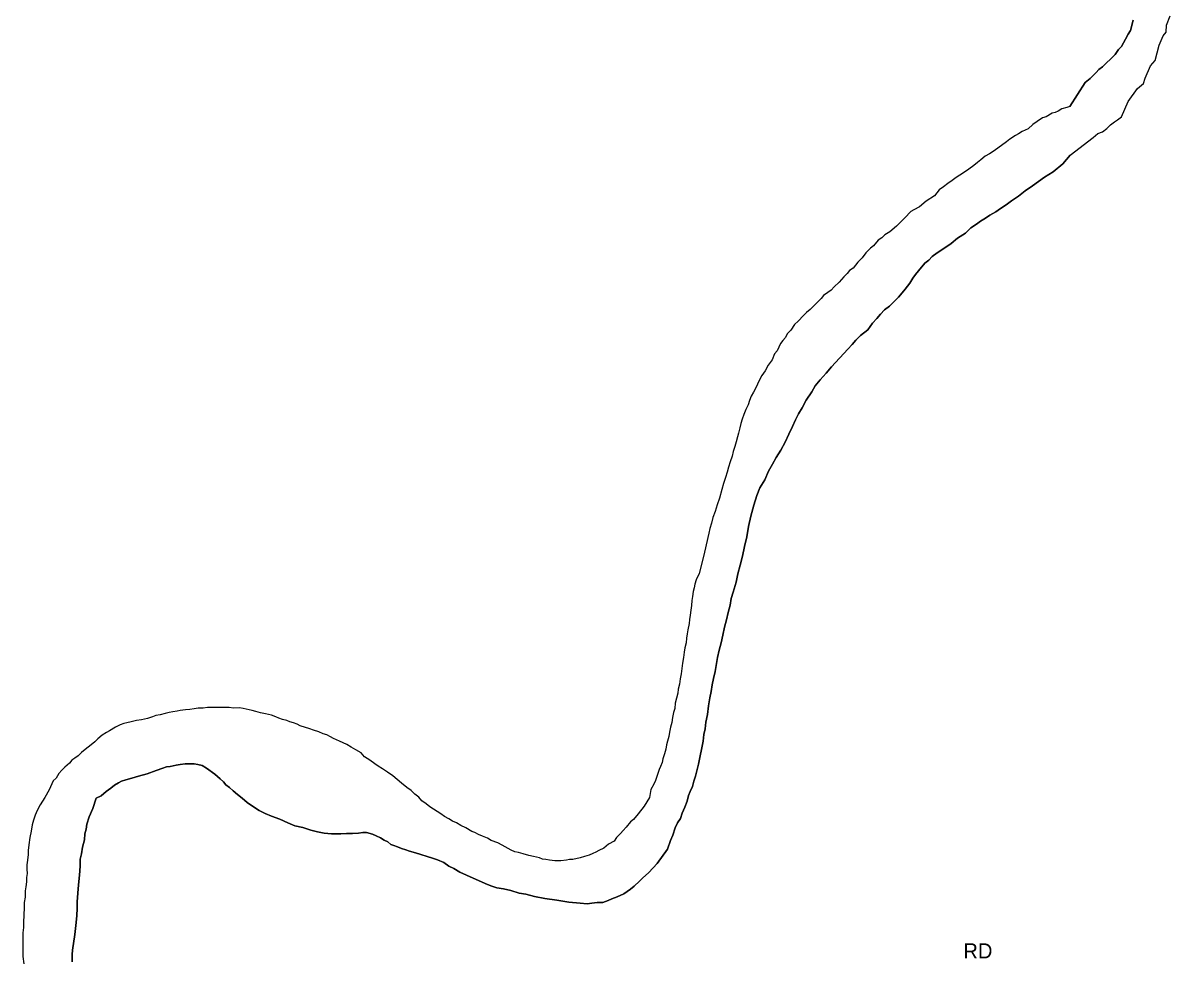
# Model space of a CAD drawing. Extents: x -561 to 1170, y 0 to 846.
# Drawn here: x 99.11 to 109.37, y 196.59 to 204.97 of the extents above; entities that cross this region are included whole.
import ezdxf

# ---------------------------------------------------------------- set-up
doc = ezdxf.new("R2010")
doc.units = 0
doc.layers.add('GM_X_City_Street_Text', color=7, linetype='Continuous')
doc.layers.add('GM_X_Major_River', color=7, linetype='Continuous')

msp = doc.modelspace()

# ---------------------------------------------------------------- linework, layer by layer
at = {"layer": 'GM_X_Major_River'}
for points in [[(108.479, 203.787), (108.684, 203.945), (108.726, 203.979), (108.769, 203.996), (108.807, 204.024), (108.839, 204.057), (108.876, 204.085), (108.903, 204.101), (108.94, 204.129), (108.997, 204.266), (109.082, 204.381), (109.135, 204.426), (109.151, 204.475), (109.197, 204.584), (109.24, 204.633), (109.275, 204.77), (109.312, 204.852), (109.338, 204.885), (109.342, 204.95), (109.373, 205.032)], [(108.479, 203.787), (108.684, 203.945), (108.726, 203.979), (108.769, 203.996), (108.807, 204.024), (108.839, 204.057), (108.876, 204.085), (108.903, 204.101), (108.94, 204.129), (108.997, 204.266), (109.082, 204.381), (109.135, 204.426), (109.151, 204.475), (109.197, 204.584), (109.24, 204.633), (109.275, 204.77), (109.312, 204.852), (109.338, 204.885), (109.342, 204.95), (109.373, 205.032)], [(108.476, 204.221), (108.615, 204.437), (108.658, 204.471), (108.684, 204.498), (108.711, 204.526), (108.737, 204.553), (108.77, 204.576), (108.801, 204.609), (108.844, 204.648), (108.881, 204.686), (108.913, 204.73), (108.94, 204.758), (108.976, 204.823), (108.997, 204.867), (109.018, 204.9), (109.028, 204.933), (109.033, 204.96), (109.044, 204.993)], [(109.044, 204.993), (109.033, 204.96), (109.028, 204.933), (109.018, 204.9), (108.997, 204.867), (108.976, 204.823), (108.94, 204.758), (108.913, 204.73), (108.881, 204.686), (108.844, 204.648), (108.801, 204.609), (108.77, 204.576), (108.737, 204.553), (108.711, 204.526), (108.684, 204.498), (108.658, 204.471), (108.615, 204.437), (108.476, 204.221)], [(108.476, 204.221), (108.449, 204.211), (108.405, 204.2), (108.373, 204.179), (108.346, 204.168), (108.319, 204.162), (108.265, 204.13), (108.232, 204.119), (108.184, 204.086), (108.146, 204.059), (108.103, 204.021), (108.049, 203.999), (108.016, 203.977), (107.989, 203.961), (107.94, 203.928), (107.908, 203.906), (107.8, 203.825), (107.757, 203.797), (107.719, 203.776), (107.681, 203.743), (107.649, 203.721), (107.616, 203.694), (107.573, 203.661), (107.535, 203.634), (107.492, 203.607), (107.459, 203.585), (107.422, 203.558), (107.384, 203.531), (107.346, 203.504), (107.308, 203.476), (107.265, 203.422), (107.189, 203.373), (107.13, 203.324), (107.081, 203.297), (107.054, 203.281), (107, 203.226), (106.973, 203.199), (106.925, 203.15), (106.865, 203.101), (106.822, 203.074), (106.795, 203.047), (106.762, 203.025), (106.719, 202.976), (106.692, 202.954), (106.649, 202.911), (106.617, 202.867), (106.579, 202.829), (106.536, 202.775), (106.503, 202.753), (106.482, 202.726), (106.455, 202.699), (106.412, 202.65), (106.368, 202.607), (106.341, 202.579), (106.309, 202.558), (106.271, 202.53), (106.25, 202.503), (106.152, 202.405), (106.12, 202.378), (106.093, 202.351), (106.044, 202.302), (106.012, 202.27), (105.98, 202.221), (105.947, 202.188), (105.931, 202.155), (105.909, 202.128), (105.888, 202.101), (105.872, 202.069), (105.856, 202.036), (105.834, 202.009), (105.813, 201.955), (105.775, 201.906), (105.748, 201.857), (105.721, 201.814), (105.689, 201.759), (105.673, 201.716), (105.646, 201.667), (105.624, 201.629), (105.608, 201.591), (105.597, 201.553), (105.576, 201.51), (105.56, 201.466), (105.543, 201.423), (105.533, 201.385), (105.522, 201.347), (105.511, 201.298), (105.501, 201.266), (105.49, 201.222), (105.479, 201.179), (105.463, 201.135), (105.453, 201.092), (105.436, 201.043), (105.42, 200.994), (105.41, 200.951), (105.394, 200.902), (105.378, 200.848), (105.361, 200.794), (105.34, 200.718), (105.319, 200.658), (105.303, 200.599)], [(108.476, 204.221), (108.449, 204.211), (108.405, 204.2), (108.373, 204.179), (108.346, 204.168), (108.319, 204.162), (108.265, 204.13), (108.232, 204.119), (108.184, 204.086), (108.146, 204.059), (108.103, 204.021), (108.049, 203.999), (108.016, 203.977), (107.989, 203.961), (107.94, 203.928), (107.908, 203.906), (107.8, 203.825), (107.757, 203.797), (107.719, 203.776), (107.681, 203.743), (107.649, 203.721), (107.616, 203.694), (107.573, 203.661), (107.535, 203.634), (107.492, 203.607), (107.459, 203.585), (107.422, 203.558), (107.384, 203.531), (107.346, 203.504), (107.308, 203.476), (107.265, 203.422), (107.189, 203.373), (107.13, 203.324), (107.081, 203.297), (107.054, 203.281), (107, 203.226), (106.973, 203.199), (106.925, 203.15), (106.865, 203.101), (106.822, 203.074), (106.795, 203.047), (106.762, 203.025), (106.719, 202.976), (106.692, 202.954), (106.649, 202.911), (106.617, 202.867), (106.579, 202.829), (106.536, 202.775), (106.503, 202.753), (106.482, 202.726), (106.455, 202.699), (106.412, 202.65), (106.368, 202.607), (106.341, 202.579), (106.309, 202.558), (106.271, 202.53), (106.25, 202.503), (106.152, 202.405), (106.12, 202.378), (106.093, 202.351), (106.044, 202.302), (106.012, 202.27), (105.98, 202.221), (105.947, 202.188), (105.931, 202.155), (105.909, 202.128), (105.888, 202.101), (105.872, 202.069), (105.856, 202.036), (105.834, 202.009), (105.813, 201.955), (105.775, 201.906), (105.748, 201.857), (105.721, 201.814), (105.689, 201.759), (105.673, 201.716), (105.646, 201.667), (105.624, 201.629), (105.608, 201.591), (105.597, 201.553), (105.576, 201.51), (105.56, 201.466), (105.543, 201.423), (105.533, 201.385), (105.522, 201.347), (105.511, 201.298), (105.501, 201.266), (105.49, 201.222), (105.479, 201.179), (105.463, 201.135), (105.453, 201.092), (105.436, 201.043), (105.42, 200.994), (105.41, 200.951), (105.394, 200.902), (105.378, 200.848), (105.361, 200.794), (105.34, 200.718), (105.319, 200.658), (105.303, 200.599)], [(108.479, 203.787), (108.413, 203.707), (108.326, 203.637), (108.25, 203.588), (108.196, 203.55), (108.142, 203.512), (108.077, 203.468), (108.018, 203.419), (107.953, 203.376), (107.905, 203.343), (107.856, 203.31), (107.813, 203.278), (107.759, 203.25), (107.721, 203.223), (107.677, 203.196), (107.64, 203.169), (107.591, 203.136), (107.542, 203.087), (107.472, 203.043), (107.413, 202.995), (107.348, 202.951), (107.288, 202.913), (107.245, 202.88), (107.213, 202.848), (107.18, 202.82), (107.121, 202.75), (107.094, 202.717), (107.072, 202.685), (107.045, 202.641), (107.002, 202.587), (106.975, 202.554), (106.943, 202.516), (106.905, 202.478), (106.862, 202.435), (106.819, 202.402), (106.781, 202.364), (106.749, 202.326), (106.711, 202.283), (106.668, 202.223), (106.603, 202.174), (106.56, 202.13), (106.527, 202.092), (106.489, 202.049), (106.344, 201.891), (106.295, 201.837), (106.241, 201.777), (106.198, 201.723), (106.166, 201.669), (106.117, 201.593), (106.08, 201.527), (106.047, 201.473), (106.02, 201.419), (105.993, 201.359), (105.961, 201.289), (105.929, 201.218), (105.891, 201.148), (105.848, 201.082), (105.816, 201.023), (105.778, 200.958), (105.746, 200.882), (105.703, 200.811), (105.676, 200.741), (105.649, 200.654), (105.622, 200.556), (105.601, 200.464), (105.585, 200.372), (105.564, 200.285), (105.548, 200.198), (105.526, 200.117), (105.505, 200.041), (105.489, 199.965), (105.462, 199.878), (105.446, 199.819), (105.435, 199.759), (105.419, 199.694), (105.403, 199.629), (105.387, 199.564), (105.371, 199.493), (105.355, 199.423), (105.339, 199.358), (105.323, 199.293), (105.313, 199.239), (105.302, 199.168), (105.286, 199.103), (105.275, 199.049), (105.265, 198.989), (105.254, 198.93), (105.243, 198.859), (105.233, 198.783), (105.217, 198.713), (105.212, 198.653), (105.201, 198.604), (105.196, 198.545), (105.153, 198.339), (105.137, 198.279), (105.126, 198.23), (105.11, 198.187), (105.1, 198.138), (105.078, 198.095), (105.062, 198.057)], [(105.062, 198.057), (105.078, 198.095), (105.1, 198.138), (105.11, 198.187), (105.126, 198.23), (105.137, 198.279), (105.153, 198.339), (105.196, 198.545), (105.201, 198.604), (105.212, 198.653), (105.217, 198.713), (105.233, 198.783), (105.243, 198.859), (105.254, 198.93), (105.265, 198.989), (105.275, 199.049), (105.286, 199.103), (105.302, 199.168), (105.313, 199.239), (105.323, 199.293), (105.339, 199.358), (105.355, 199.423), (105.371, 199.493), (105.387, 199.564), (105.403, 199.629), (105.419, 199.694), (105.435, 199.759), (105.446, 199.819), (105.462, 199.878), (105.489, 199.965), (105.505, 200.041), (105.526, 200.117), (105.548, 200.198), (105.564, 200.285), (105.585, 200.372), (105.601, 200.464), (105.622, 200.556), (105.649, 200.654), (105.676, 200.741), (105.703, 200.811), (105.746, 200.882), (105.778, 200.958), (105.816, 201.023), (105.848, 201.082), (105.891, 201.148), (105.929, 201.218), (105.961, 201.289), (105.993, 201.359), (106.02, 201.419), (106.047, 201.473), (106.08, 201.527), (106.117, 201.593), (106.166, 201.669), (106.198, 201.723), (106.241, 201.777), (106.295, 201.837), (106.344, 201.891), (106.489, 202.049), (106.527, 202.092), (106.56, 202.13), (106.603, 202.174), (106.668, 202.223), (106.711, 202.283), (106.749, 202.326), (106.781, 202.364), (106.819, 202.402), (106.862, 202.435), (106.905, 202.478), (106.943, 202.516), (106.975, 202.554), (107.002, 202.587), (107.045, 202.641), (107.072, 202.685), (107.094, 202.717), (107.121, 202.75), (107.18, 202.82), (107.213, 202.848), (107.245, 202.88), (107.288, 202.913), (107.348, 202.951), (107.413, 202.995), (107.472, 203.043), (107.542, 203.087), (107.591, 203.136), (107.64, 203.169), (107.677, 203.196), (107.721, 203.223), (107.759, 203.25), (107.813, 203.278), (107.856, 203.31), (107.905, 203.343), (107.953, 203.376), (108.018, 203.419), (108.077, 203.468), (108.142, 203.512), (108.196, 203.55), (108.25, 203.588), (108.326, 203.637), (108.413, 203.707), (108.479, 203.787)], [(105.303, 200.599), (105.281, 200.544), (105.27, 200.495), (105.254, 200.447), (105.244, 200.403), (105.206, 200.235), (105.185, 200.148), (105.158, 200.045), (105.131, 199.986), (105.121, 199.948), (105.115, 199.915), (105.105, 199.883), (105.099, 199.839), (105.094, 199.801), (105.089, 199.758), (105.083, 199.715), (105.078, 199.671), (105.073, 199.633), (105.068, 199.595), (105.057, 199.541), (105.052, 199.503), (105.046, 199.465), (105.041, 199.422), (105.03, 199.379), (105.025, 199.341), (105.02, 199.292), (105.009, 199.243), (105.004, 199.194), (104.999, 199.146), (104.988, 199.102), (104.983, 199.053), (104.972, 199.01), (104.967, 198.972), (104.956, 198.929), (104.945, 198.885), (104.94, 198.837), (104.929, 198.799), (104.919, 198.755), (104.913, 198.712), (104.903, 198.668), (104.892, 198.625), (104.887, 198.587), (104.876, 198.544), (104.865, 198.511), (104.86, 198.473), (104.849, 198.43), (104.833, 198.387), (104.828, 198.354), (104.812, 198.316), (104.801, 198.289), (104.79, 198.256), (104.78, 198.229), (104.769, 198.191), (104.753, 198.159), (104.726, 198.11), (104.715, 198.039), (104.667, 197.963), (104.613, 197.893), (104.57, 197.844), (104.543, 197.822), (104.505, 197.773), (104.478, 197.746), (104.456, 197.719), (104.419, 197.681), (104.397, 197.648), (104.348, 197.621), (104.305, 197.588), (104.262, 197.567), (104.235, 197.55), (104.208, 197.539), (104.175, 197.523), (104.132, 197.512), (104.094, 197.501), (104.029, 197.485), (103.997, 197.484), (103.97, 197.479), (103.921, 197.473), (103.894, 197.473), (103.867, 197.473), (103.818, 197.478), (103.785, 197.484), (103.758, 197.489), (103.731, 197.5), (103.677, 197.511), (103.634, 197.521), (103.585, 197.537), (103.541, 197.548), (103.509, 197.553), (103.476, 197.57), (103.395, 197.613), (103.357, 197.634), (103.297, 197.656), (103.265, 197.677), (103.221, 197.693), (103.183, 197.71), (103.151, 197.726), (103.123, 197.736), (103.069, 197.769), (103.026, 197.79), (102.988, 197.812), (102.95, 197.828)], [(105.303, 200.599), (105.281, 200.544), (105.27, 200.495), (105.254, 200.447), (105.244, 200.403), (105.206, 200.235), (105.185, 200.148), (105.158, 200.045), (105.131, 199.986), (105.121, 199.948), (105.115, 199.915), (105.105, 199.883), (105.099, 199.839), (105.094, 199.801), (105.089, 199.758), (105.083, 199.715), (105.078, 199.671), (105.073, 199.633), (105.068, 199.595), (105.057, 199.541), (105.052, 199.503), (105.046, 199.465), (105.041, 199.422), (105.03, 199.379), (105.025, 199.341), (105.02, 199.292), (105.009, 199.243), (105.004, 199.194), (104.999, 199.146), (104.988, 199.102), (104.983, 199.053), (104.972, 199.01), (104.967, 198.972), (104.956, 198.929), (104.945, 198.885), (104.94, 198.837), (104.929, 198.799), (104.919, 198.755), (104.913, 198.712), (104.903, 198.668), (104.892, 198.625), (104.887, 198.587), (104.876, 198.544), (104.865, 198.511), (104.86, 198.473), (104.849, 198.43), (104.833, 198.387), (104.828, 198.354), (104.812, 198.316), (104.801, 198.289), (104.79, 198.256), (104.78, 198.229), (104.769, 198.191), (104.753, 198.159), (104.726, 198.11), (104.715, 198.039), (104.667, 197.963), (104.613, 197.893), (104.57, 197.844), (104.543, 197.822), (104.505, 197.773), (104.478, 197.746), (104.456, 197.719), (104.419, 197.681), (104.397, 197.648), (104.348, 197.621), (104.305, 197.588), (104.262, 197.567), (104.235, 197.55), (104.208, 197.539), (104.175, 197.523), (104.132, 197.512), (104.094, 197.501), (104.029, 197.485), (103.997, 197.484), (103.97, 197.479), (103.921, 197.473), (103.894, 197.473), (103.867, 197.473), (103.818, 197.478), (103.785, 197.484), (103.758, 197.489), (103.731, 197.5), (103.677, 197.511), (103.634, 197.521), (103.585, 197.537), (103.541, 197.548), (103.509, 197.553), (103.476, 197.57), (103.395, 197.613), (103.357, 197.634), (103.297, 197.656), (103.265, 197.677), (103.221, 197.693), (103.183, 197.71), (103.151, 197.726), (103.123, 197.736), (103.069, 197.769), (103.026, 197.79), (102.988, 197.812), (102.95, 197.828)], [(102.95, 197.828), (102.917, 197.849), (102.879, 197.871), (102.847, 197.893), (102.814, 197.914), (102.781, 197.936), (102.749, 197.957), (102.716, 197.984), (102.678, 198.011), (102.651, 198.044), (102.613, 198.071), (102.58, 198.103), (102.542, 198.13), (102.494, 198.168), (102.455, 198.2), (102.417, 198.233), (102.369, 198.265), (102.325, 198.297), (102.287, 198.319), (102.255, 198.34), (102.211, 198.373), (102.162, 198.405), (102.135, 198.438), (102.086, 198.465), (102.043, 198.491), (102.005, 198.513), (101.972, 198.529), (101.94, 198.545), (101.912, 198.556), (101.885, 198.567), (101.858, 198.583), (101.826, 198.599), (101.793, 198.61), (101.755, 198.626), (101.706, 198.642), (101.674, 198.653), (101.587, 198.68), (101.56, 198.696), (101.527, 198.707), (101.495, 198.717), (101.468, 198.728), (101.43, 198.739), (101.397, 198.75), (101.37, 198.76), (101.332, 198.776), (101.278, 198.787), (101.234, 198.798), (101.191, 198.808), (101.158, 198.819), (101.131, 198.825), (101.104, 198.83), (101.077, 198.835), (101.045, 198.841), (100.99, 198.84), (100.953, 198.846), (100.909, 198.845), (100.86, 198.845), (100.817, 198.845), (100.785, 198.845), (100.757, 198.845), (100.72, 198.839), (100.676, 198.839), (100.638, 198.834), (100.6, 198.828), (100.562, 198.823), (100.514, 198.817), (100.487, 198.812), (100.449, 198.806), (100.416, 198.801), (100.378, 198.79), (100.335, 198.779), (100.297, 198.773), (100.265, 198.762), (100.221, 198.746), (100.167, 198.735), (100.124, 198.729), (100.075, 198.718), (100.037, 198.707), (100.01, 198.702), (99.978, 198.691), (99.935, 198.669), (99.88, 198.636), (99.853, 198.62), (99.816, 198.598), (99.778, 198.566), (99.751, 198.538), (99.718, 198.511), (99.691, 198.489), (99.664, 198.468), (99.632, 198.441), (99.6, 198.413), (99.572, 198.392), (99.545, 198.375), (99.524, 198.348), (99.481, 198.31), (99.454, 198.283), (99.427, 198.256), (99.405, 198.212), (99.378, 198.19), (99.34, 198.109), (99.303, 198.039)], [(102.95, 197.828), (102.917, 197.849), (102.879, 197.871), (102.847, 197.893), (102.814, 197.914), (102.781, 197.936), (102.749, 197.957), (102.716, 197.984), (102.678, 198.011), (102.651, 198.044), (102.613, 198.071), (102.58, 198.103), (102.542, 198.13), (102.494, 198.168), (102.455, 198.2), (102.417, 198.233), (102.369, 198.265), (102.325, 198.297), (102.287, 198.319), (102.255, 198.34), (102.211, 198.373), (102.162, 198.405), (102.135, 198.438), (102.086, 198.465), (102.043, 198.491), (102.005, 198.513), (101.972, 198.529), (101.94, 198.545), (101.912, 198.556), (101.885, 198.567), (101.858, 198.583), (101.826, 198.599), (101.793, 198.61), (101.755, 198.626), (101.706, 198.642), (101.674, 198.653), (101.587, 198.68), (101.56, 198.696), (101.527, 198.707), (101.495, 198.717), (101.468, 198.728), (101.43, 198.739), (101.397, 198.75), (101.37, 198.76), (101.332, 198.776), (101.278, 198.787), (101.234, 198.798), (101.191, 198.808), (101.158, 198.819), (101.131, 198.825), (101.104, 198.83), (101.077, 198.835), (101.045, 198.841), (100.99, 198.84), (100.953, 198.846), (100.909, 198.845), (100.86, 198.845), (100.817, 198.845), (100.785, 198.845), (100.757, 198.845), (100.72, 198.839), (100.676, 198.839), (100.638, 198.834), (100.6, 198.828), (100.562, 198.823), (100.514, 198.817), (100.487, 198.812), (100.449, 198.806), (100.416, 198.801), (100.378, 198.79), (100.335, 198.779), (100.297, 198.773), (100.265, 198.762), (100.221, 198.746), (100.167, 198.735), (100.124, 198.729), (100.075, 198.718), (100.037, 198.707), (100.01, 198.702), (99.978, 198.691), (99.935, 198.669), (99.88, 198.636), (99.853, 198.62), (99.816, 198.598), (99.778, 198.566), (99.751, 198.538), (99.718, 198.511), (99.691, 198.489), (99.664, 198.468), (99.632, 198.441), (99.6, 198.413), (99.572, 198.392), (99.545, 198.375), (99.524, 198.348), (99.481, 198.31), (99.454, 198.283), (99.427, 198.256), (99.405, 198.212), (99.378, 198.19), (99.34, 198.109), (99.303, 198.039)], [(105.062, 198.057), (105.051, 198.008), (105.03, 197.954), (105.008, 197.899), (104.992, 197.851), (104.965, 197.813), (104.944, 197.769), (104.922, 197.704), (104.901, 197.655), (104.874, 197.579), (104.782, 197.449), (104.707, 197.368), (104.653, 197.319), (104.626, 197.291), (104.577, 197.248), (104.545, 197.221), (104.485, 197.177), (104.426, 197.15), (104.377, 197.134), (104.345, 197.117), (104.296, 197.101), (104.247, 197.101), (104.198, 197.095), (104.155, 197.089), (104.095, 197.095), (103.993, 197.105), (103.884, 197.121), (103.776, 197.137), (103.684, 197.153), (103.608, 197.174), (103.548, 197.185), (103.472, 197.207), (103.407, 197.223), (103.347, 197.233), (103.293, 197.249), (103.244, 197.271), (103.076, 197.346), (103.016, 197.373), (102.962, 197.405), (102.919, 197.427), (102.875, 197.459), (102.816, 197.481), (102.772, 197.497), (102.723, 197.513), (102.669, 197.529), (102.62, 197.545), (102.566, 197.561), (102.533, 197.572), (102.496, 197.583), (102.458, 197.599), (102.425, 197.61), (102.398, 197.62), (102.371, 197.642), (102.338, 197.658), (102.306, 197.68), (102.268, 197.696), (102.235, 197.712), (102.181, 197.728), (102.148, 197.728), (102.11, 197.722), (102.056, 197.717), (102.002, 197.717), (101.953, 197.716), (101.867, 197.716), (101.802, 197.721), (101.742, 197.732), (101.682, 197.748), (101.612, 197.77), (101.541, 197.786), (101.476, 197.812), (101.406, 197.845), (101.33, 197.872), (101.275, 197.898), (101.221, 197.925), (101.161, 197.963), (101.113, 197.996), (101.069, 198.033), (101.026, 198.066), (100.988, 198.098), (100.955, 198.13), (100.922, 198.152), (100.901, 198.179), (100.873, 198.206), (100.824, 198.249), (100.748, 198.303), (100.71, 198.325), (100.673, 198.335), (100.64, 198.341), (100.591, 198.341), (100.559, 198.341), (100.515, 198.335), (100.477, 198.329), (100.423, 198.318), (100.391, 198.313), (100.358, 198.302), (100.299, 198.28), (100.218, 198.253), (100.142, 198.231), (100.082, 198.214), (100.028, 198.198), (99.99, 198.187)], [(99.99, 198.187), (100.028, 198.198), (100.082, 198.214), (100.142, 198.231), (100.218, 198.253), (100.299, 198.28), (100.358, 198.302), (100.391, 198.313), (100.423, 198.318), (100.477, 198.329), (100.515, 198.335), (100.559, 198.341), (100.591, 198.341), (100.64, 198.341), (100.673, 198.335), (100.71, 198.325), (100.748, 198.303), (100.824, 198.249), (100.873, 198.206), (100.901, 198.179), (100.922, 198.152), (100.955, 198.13), (100.988, 198.098), (101.026, 198.066), (101.069, 198.033), (101.113, 197.996), (101.161, 197.963), (101.221, 197.925), (101.275, 197.898), (101.33, 197.872), (101.406, 197.845), (101.476, 197.812), (101.541, 197.786), (101.612, 197.77), (101.682, 197.748), (101.742, 197.732), (101.802, 197.721), (101.867, 197.716), (101.953, 197.716), (102.002, 197.717), (102.056, 197.717), (102.11, 197.722), (102.148, 197.728), (102.181, 197.728), (102.235, 197.712), (102.268, 197.696), (102.306, 197.68), (102.338, 197.658), (102.371, 197.642), (102.398, 197.62), (102.425, 197.61), (102.458, 197.599), (102.496, 197.583), (102.533, 197.572), (102.566, 197.561), (102.62, 197.545), (102.669, 197.529), (102.723, 197.513), (102.772, 197.497), (102.816, 197.481), (102.875, 197.459), (102.919, 197.427), (102.962, 197.405), (103.016, 197.373), (103.076, 197.346), (103.244, 197.271), (103.293, 197.249), (103.347, 197.233), (103.407, 197.223), (103.472, 197.207), (103.548, 197.185), (103.608, 197.174), (103.684, 197.153), (103.776, 197.137), (103.884, 197.121), (103.993, 197.105), (104.095, 197.095), (104.155, 197.089), (104.198, 197.095), (104.247, 197.101), (104.296, 197.101), (104.345, 197.117), (104.377, 197.134), (104.426, 197.15), (104.485, 197.177), (104.545, 197.221), (104.577, 197.248), (104.626, 197.291), (104.653, 197.319), (104.707, 197.368), (104.782, 197.449), (104.874, 197.579), (104.901, 197.655), (104.922, 197.704), (104.944, 197.769), (104.965, 197.813), (104.992, 197.851), (105.008, 197.899), (105.03, 197.954), (105.051, 198.008), (105.062, 198.057)], [(99.99, 198.187), (99.963, 198.171), (99.925, 198.149), (99.893, 198.122), (99.85, 198.094), (99.807, 198.056), (99.763, 198.035), (99.731, 197.942), (99.699, 197.866), (99.677, 197.801), (99.672, 197.758), (99.661, 197.715), (99.656, 197.66), (99.64, 197.595), (99.63, 197.536), (99.619, 197.487), (99.619, 197.427), (99.614, 197.346), (99.603, 197.259), (99.598, 197.183), (99.593, 197.108), (99.593, 197.048), (99.588, 196.983), (99.583, 196.923), (99.578, 196.869), (99.572, 196.815), (99.551, 196.674), (99.546, 196.636), (99.546, 196.604), (99.546, 196.571)], [(99.546, 196.571), (99.546, 196.604), (99.546, 196.636), (99.551, 196.674), (99.572, 196.815), (99.578, 196.869), (99.583, 196.923), (99.588, 196.983), (99.593, 197.048), (99.593, 197.108), (99.598, 197.183), (99.603, 197.259), (99.614, 197.346), (99.619, 197.427), (99.619, 197.487), (99.63, 197.536), (99.64, 197.595), (99.656, 197.66), (99.661, 197.715), (99.672, 197.758), (99.677, 197.801), (99.699, 197.866), (99.731, 197.942), (99.763, 198.035), (99.807, 198.056), (99.85, 198.094), (99.893, 198.122), (99.925, 198.149), (99.963, 198.171), (99.99, 198.187)], [(99.303, 198.039), (99.26, 197.973), (99.233, 197.925), (99.217, 197.881), (99.201, 197.838), (99.19, 197.794), (99.179, 197.74), (99.169, 197.681), (99.158, 197.615), (99.153, 197.567), (99.153, 197.529), (99.148, 197.48), (99.142, 197.437), (99.142, 197.399), (99.143, 197.361), (99.137, 197.323), (99.137, 197.285), (99.132, 197.242), (99.127, 197.204), (99.127, 197.149), (99.116, 197.101), (99.117, 197.057), (99.112, 196.922), (99.112, 196.878), (99.106, 196.83), (99.107, 196.776), (99.107, 196.721), (99.107, 196.673), (99.107, 196.618), (99.113, 196.553)], [(99.303, 198.039), (99.26, 197.973), (99.233, 197.925), (99.217, 197.881), (99.201, 197.838), (99.19, 197.794), (99.179, 197.74), (99.169, 197.681), (99.158, 197.615), (99.153, 197.567), (99.153, 197.529), (99.148, 197.48), (99.142, 197.437), (99.142, 197.399), (99.143, 197.361), (99.137, 197.323), (99.137, 197.285), (99.132, 197.242), (99.127, 197.204), (99.127, 197.149), (99.116, 197.101), (99.117, 197.057), (99.112, 196.922), (99.112, 196.878), (99.106, 196.83), (99.107, 196.776), (99.107, 196.721), (99.107, 196.673), (99.107, 196.618), (99.113, 196.553)]]:
    msp.add_lwpolyline(points, dxfattribs=at)

# ---------------------------------------------------------------- texts
at = {"layer": 'GM_X_City_Street_Text'}
msp.add_text('RD', height=0.135, rotation=0, dxfattribs=at).set_placement((107.523, 196.6))

doc.saveas('drawing.dxf')
